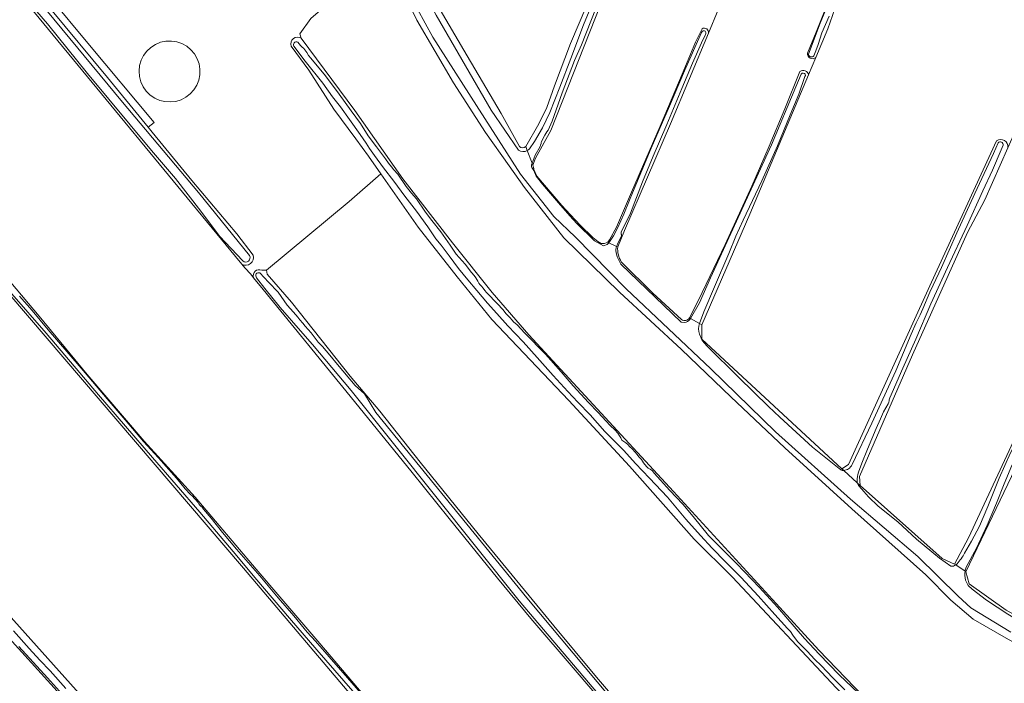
# Model space of a CAD drawing. Header units: metres. Extents: x 149984 to 156489, y 469398 to 478068.
# Tile 574 of 656: x 153351 to 153623, y 474546 to 474729. Entities that reach past the tile are written whole.
import ezdxf

# ---------------------------------------------------------------- set-up
doc = ezdxf.new("R2010")
doc.units = ezdxf.units.M
doc.header["$LTSCALE"] = 0.75
for name, color, linetype, lineweight in [('B-WE-GR-GRAS-GV', 252, 'Continuous', 13), ('B-WE-GR-HOUTWAL-GV', 252, 'Continuous', 13), ('B-WE-OG-BEBOUWING_OPSLAGTANK-GV', 6, 'Continuous', 18), ('B-WE-OG-TERREIN_ERF-GV', 252, 'Continuous', 18), ('B-WE-OG-TERREIN_OEVER-GV', 252, 'Continuous', 18), ('B-WE-OG-WATER-GV', 252, 'Continuous', 18), ('B-WE-OG-WATER_SLOOT-GV', 252, 'Continuous', 18)]:
    doc.layers.add(name, color=color, linetype=linetype, lineweight=lineweight)

msp = doc.modelspace()

# ---------------------------------------------------------------- linework, layer by layer
at = {"layer": 'B-WE-GR-GRAS-GV', "flags": 128}
for points in [[(153596.011, 474949.052), (153593.9, 474945.841), (153593.079, 474944.127), (153592.548, 474943.019), (153591.412, 474940.123), (153591.365, 474940.003), (153581.633, 474915.202), (153558.297, 474854.147), (153519.53, 474754.229), (153515.286, 474743.743), (153513.053, 474738.227), (153512.889, 474737.811), (153497.432, 474698.603), (153493.241, 474690.983), (153492.527, 474689.066)], [(153622.567, 474926.115), (153621.805, 474924.287), (153621.195, 474922.768), (153598.522, 474866.291), (153585.187, 474832.635), (153565.184, 474783.952), (153543.912, 474732.517), (153543.67, 474731.94), (153540.97, 474725.498), (153530.471, 474700.449), (153517.771, 474671.028), (153515.925, 474666.499)], [(153650.459, 474907.738), (153649.234, 474904.687), (153647.493, 474900.351), (153639.451, 474880.324), (153609.421, 474810.209), (153578.465, 474739.698), (153573.967, 474726.733), (153570.628, 474718.805), (153568.606, 474714.004), (153552.403, 474675.536), (153539.174, 474644.977), (153539.174, 474641.008), (153577.803, 474605.29), (153579.655, 474606.48), (153602.542, 474656.751), (153620.549, 474695.793)], [(153568.296, 474719.956), (153570.706, 474725.825), (153575.783, 474738.467), (153578.309, 474744.968), (153581.154, 474751.899), (153584.72, 474759.696), (153588.465, 474767.799), (153591.894, 474775.84), (153596.611, 474786.404), (153601.231, 474796.893), (153604.523, 474804.852), (153608.559, 474814.673), (153612.497, 474823.617), (153617.231, 474834.561), (153620.845, 474842.737), (153625.333, 474853.038), (153628.557, 474860.571), (153634.327, 474874.728), (153641.655, 474892.961), (153645.118, 474901.384)], [(153702.991, 474868.779), (153701.832, 474866.253), (153700.323, 474862.964), (153686.187, 474832.157), (153653.246, 474760.455), (153625.925, 474698.984), (153623.663, 474693.895), (153617.262, 474679.493), (153612.5, 474670.497), (153597.286, 474636.762), (153582.734, 474603.16), (153582.867, 474600.647), (153605.488, 474580.538), (153608.928, 474578.951), (153612.765, 474586.227), (153633.27, 474630.28), (153657.094, 474681.502)], [(153734.185, 474844.69), (153732.561, 474841.087), (153730.789, 474837.154), (153721.789, 474817.181), (153719.687, 474812.515), (153717.521, 474807.709), (153687.094, 474740.637), (153662.41, 474684.811), (153660.397, 474680.258), (153655.741, 474669.729), (153645.422, 474648.166), (153626.769, 474607.552), (153612.084, 474576.86), (153613.01, 474573.553), (153623.197, 474566.277), (153648.861, 474552.122), (153650.052, 474552.387), (153655.096, 474562.842), (153674.694, 474603.615), (153693.319, 474643.227), (153701.6, 474661.039)], [(153612.485, 474418.833), (153600.575, 474431.826), (153590.671, 474442.933), (153578.614, 474457.702), (153569.64, 474468.349), (153562.976, 474476.506), (153550.348, 474492.284), (153538.683, 474506.974), (153523.81, 474525.762), (153513.383, 474538.883), (153504.166, 474549.649), (153491.978, 474563.979), (153482.72, 474575.042), (153469.381, 474591.562), (153459.162, 474604.258), (153442.064, 474625.343), (153418.022, 474654.792), (153415.423, 474658.016), (153414.62, 474659.012), (153412.944, 474660.763), (153412.122, 474661.759), (153410.392, 474663.858), (153354.899, 474731.175), (153330.305, 474759.666)], [(153764.311, 474258.257), (153588.833, 474372.324), (153563.628, 474400.279), (153532.472, 474437.27), (153466.855, 474513.867), (153412.623, 474577.864), (153268.319, 474746.592)], [(153458.644, 474746.232), (153461.053, 474742.022), (153474.351, 474719.272), (153483.737, 474703.375), (153488.826, 474694.255)], [(153678.46, 474524.336), (153671.326, 474529.644), (153661.972, 474535.451), (153639.217, 474550.031), (153623.848, 474558.126), (153614.032, 474563.792), (153607.925, 474569.005), (153601.029, 474576.038), (153580.565, 474594.225), (153562.122, 474611.054), (153547.147, 474625.127), (153533.56, 474638.147), (153516.399, 474654.057), (153501.056, 474669.051), (153490.167, 474682.914), (153486.004, 474688.901), (153479.435, 474698.091), (153470.594, 474711.811), (153460.468, 474729.082), (153453.013, 474744.365), (153440.474, 474736.436)], [(153490.534, 474694.242), (153494.176, 474700.479), (153496.355, 474704.958), (153498.486, 474710.934), (153502.927, 474722.628), (153509.537, 474738.325)], [(153440.474, 474736.436), (153435.275, 474733.022), (153431.226, 474729.57), (153428.17, 474725.323), (153428.57, 474724.105), (153443.402, 474704.173), (153456.578, 474685.292), (153470.333, 474667.596), (153481.277, 474653.928), (153491.355, 474642.22), (153531.36, 474598.974), (153558.679, 474569.155), (153571.465, 474555.176), (153581.308, 474545.009), (153596.769, 474529.39), (153628.979, 474499.247), (153650.793, 474477.61), (153654.891, 474474.208)], [(153540.97, 474725.498), (153543.67, 474731.94)], [(153513.169, 474667.833), (153513.658, 474668.47), (153515.613, 474671.968), (153519.704, 474681.599), (153527.689, 474699.871), (153533.776, 474714.153), (153537.459, 474723.063), (153539.257, 474726.711)], [(153568.606, 474714.004), (153570.628, 474718.805)], [(153535.728, 474646.931), (153538.226, 474651.823), (153545.581, 474667.18), (153552.99, 474683.302), (153557.744, 474694.341), (153562.084, 474704.576), (153566.251, 474714.892)], [(153651.435, 474472.07), (153634.307, 474487.176), (153619.894, 474502.146), (153599.871, 474520.718), (153576.248, 474544.841), (153547.651, 474575.344), (153537.066, 474585.882), (153519.226, 474605.987), (153502.471, 474624.158), (153481.222, 474646.466), (153471.621, 474658.252), (153460.819, 474671.94), (153450.531, 474686.68), (153441.781, 474679.004), (153418.961, 474660.071)], [(153492.823, 474687.832), (153493.581, 474686.052), (153500.488, 474677.911), (153502.87, 474675.382), (153505.559, 474672.472), (153509.077, 474669.099), (153510.46, 474668.026), (153511.396, 474667.488)], [(153516.927, 474662.381), (153525.663, 474653.728), (153533.594, 474646.44)], [(153418.961, 474660.071), (153419.13, 474659.019), (153425.904, 474651.265), (153442.11, 474630.851), (153450.217, 474621.201), (153461.382, 474607.108), (153477.427, 474587.301), (153498.343, 474561.879), (153510.083, 474547.732), (153527.406, 474527.634), (153535.166, 474517.9), (153544.543, 474506.408), (153552.133, 474497.103), (153557.148, 474490.497), (153563.926, 474482.237), (153575.141, 474467.99), (153588.405, 474452.125), (153592.861, 474447.056), (153602.746, 474435.72), (153612.32, 474425.274), (153616.053, 474421.391)], [(153348.421, 474656.643), (153356.219, 474647.389), (153369.48, 474631.309), (153385.228, 474612.893), (153399.24, 474597.388), (153416.087, 474577.551), (153422.695, 474569.906), (153433.108, 474557.647), (153447.743, 474540.512)], [(153323.258, 474592.3), (153419.726, 474484.604), (153498.208, 474399.17), (153506.786, 474389.874), (153510.587, 474385.756), (153524.673, 474370.491), (153552.4, 474340.473), (153560.121, 474332.363), (153731.136, 474219.93), (153731.058, 474219.239), (153730.905, 474218.885), (153730.883, 474218.525), (153730.756, 474218.166), (153741.91, 474211.285), (153743.555, 474210.673), (153744.272, 474212.177), (153745.311, 474213.269), (153746.666, 474214.743), (153764.962, 474255.697)], [(153504.894, 474387.34), (153457.419, 474438.182), (153447.226, 474450.067), (153389.593, 474512.533), (153328.268, 474580.112)]]:
    msp.add_lwpolyline(points, dxfattribs=at)
at = {"layer": 'B-WE-GR-GRAS-GV'}
for points in [[(153539.257, 474726.711, -0.6600528), (153540.97, 474725.498)], [(153570.628, 474718.805, -0.6741232), (153568.296, 474719.956)], [(153566.251, 474714.892, -0.5812391), (153568.606, 474714.004)], [(153620.549, 474695.793, -0.6579224), (153623.663, 474693.895)], [(153488.826, 474694.255, 0.4127867), (153490.534, 474694.242)], [(153492.527, 474689.066, -0.0278917), (153492.823, 474687.832)], [(153511.396, 474667.488, 0.2115091), (153513.169, 474667.833)], [(153515.925, 474666.499, 0.1501636), (153516.927, 474662.381)], [(153533.594, 474646.44, 0.432279), (153535.728, 474646.931)]]:
    msp.add_lwpolyline(points, format="xyb", dxfattribs=at)
at = {"layer": 'B-WE-GR-HOUTWAL-GV', "flags": 128}
msp.add_lwpolyline([(153317.065, 474783.428), (153321.584, 474777.907), (153344.461, 474749.53), (153359.363, 474732.24), (153375.04, 474713.283), (153386.321, 474699.516), (153387.924, 474700.829), (153369.685, 474722.783), (153338.389, 474760.367), (153318.607, 474784.704)], close=True, dxfattribs=at)
at = {"layer": 'B-WE-OG-BEBOUWING_OPSLAGTANK-GV', "flags": 128}
msp.add_lwpolyline([(153399.846, 474718.462), (153399.091, 474719.77), (153398.116, 474720.923), (153396.95, 474721.882), (153395.631, 474722.618), (153394.203, 474723.107), (153392.71, 474723.333), (153391.2, 474723.289), (153389.723, 474722.976), (153388.325, 474722.404), (153387.053, 474721.592), (153385.945, 474720.565), (153385.039, 474719.357), (153384.362, 474718.007), (153383.938, 474716.558), (153383.78, 474715.056), (153383.892, 474713.551), (153384.271, 474712.089), (153384.905, 474710.718), (153385.773, 474709.483), (153386.848, 474708.423), (153388.096, 474707.572), (153389.475, 474706.957), (153390.941, 474706.598), (153392.449, 474706.507), (153393.948, 474706.686), (153395.391, 474707.131), (153396.732, 474707.825), (153397.927, 474708.748), (153398.938, 474709.87), (153399.732, 474711.154), (153400.285, 474712.559), (153400.577, 474714.041), (153400.601, 474715.551), (153400.354, 474717.04)], close=True, dxfattribs=at)
at = {"layer": 'B-WE-OG-TERREIN_ERF-GV', "flags": 128}
for points in [[(153338.389, 474760.367), (153369.685, 474722.783), (153387.924, 474700.829), (153386.321, 474699.516), (153387.443, 474698.147), (153398.392, 474684.804), (153410.758, 474670.133), (153415.305, 474664.264)], [(153428.57, 474724.105), (153428.17, 474725.323), (153431.226, 474729.57), (153435.275, 474733.022), (153440.474, 474736.436), (153453.013, 474744.365), (153453.808, 474744.852), (153456.827, 474746.7)], [(153417.635, 474660.067), (153418.961, 474660.071), (153441.781, 474679.004), (153450.531, 474686.68), (153447.161, 474691.508), (153443.597, 474696.36), (153437.572, 474704.563), (153430.665, 474715.314), (153425.759, 474721.923)], [(153412.122, 474661.759), (153412.944, 474660.763), (153414.62, 474659.012), (153415.423, 474658.016)]]:
    msp.add_lwpolyline(points, dxfattribs=at)
msp.add_lwpolyline([(153392.71, 474723.333), (153394.203, 474723.107), (153395.631, 474722.618), (153396.95, 474721.882), (153398.116, 474720.923), (153399.091, 474719.77), (153399.846, 474718.462), (153400.354, 474717.04), (153400.601, 474715.551), (153400.577, 474714.041), (153400.285, 474712.559), (153399.732, 474711.154), (153398.938, 474709.87), (153397.927, 474708.748), (153396.732, 474707.825), (153395.391, 474707.131), (153393.948, 474706.686), (153392.449, 474706.507), (153390.941, 474706.598), (153389.475, 474706.957), (153388.096, 474707.572), (153386.848, 474708.423), (153385.773, 474709.483), (153384.905, 474710.718), (153384.271, 474712.089), (153383.892, 474713.551), (153383.78, 474715.056), (153383.938, 474716.558), (153384.362, 474718.007), (153385.039, 474719.357), (153385.945, 474720.565), (153387.053, 474721.592), (153388.325, 474722.404), (153389.723, 474722.976), (153391.2, 474723.289)], close=True, dxfattribs=at)
at = {"layer": 'B-WE-OG-TERREIN_ERF-GV'}
for points in [[(153425.759, 474721.923, -0.7163134), (153428.57, 474724.105)], [(153415.305, 474664.264, -0.6853721), (153412.122, 474661.759)], [(153415.423, 474658.016, -0.6663437), (153417.635, 474660.067)]]:
    msp.add_lwpolyline(points, format="xyb", dxfattribs=at)
at = {"layer": 'B-WE-OG-TERREIN_OEVER-GV', "flags": 128}
for points in [[(153645.118, 474901.384), (153641.655, 474892.961), (153634.327, 474874.728), (153628.557, 474860.571), (153625.333, 474853.038), (153620.845, 474842.737), (153617.231, 474834.561), (153612.497, 474823.617), (153608.559, 474814.673), (153604.523, 474804.852), (153601.231, 474796.893), (153596.611, 474786.404), (153591.894, 474775.84), (153588.465, 474767.799), (153584.72, 474759.696), (153581.154, 474751.899), (153578.309, 474744.968), (153575.783, 474738.467), (153570.706, 474725.825), (153568.296, 474719.956)], [(153568.584, 474719.715), (153571.852, 474728.284), (153581.06, 474750.615), (153597.569, 474787.868), (153601.998, 474798.135), (153605.149, 474805.965), (153612.412, 474822.895), (153621.262, 474843.158), (153627.472, 474857.66), (153633.225, 474870.99), (153642.341, 474894), (153645.247, 474900.962)], [(153570.628, 474718.805), (153573.967, 474726.733), (153578.465, 474739.698), (153609.421, 474810.209), (153639.451, 474880.324), (153647.493, 474900.351)], [(153415.305, 474664.264), (153410.758, 474670.133), (153398.392, 474684.804), (153387.443, 474698.147), (153386.321, 474699.516), (153375.04, 474713.283), (153359.363, 474732.24), (153344.461, 474749.53), (153321.584, 474777.907), (153317.065, 474783.428), (153309.227, 474793.003), (153299.27, 474805.02), (153298.55, 474805.73), (153298.31, 474806.04), (153298.1, 474806.4), (153298.08, 474806.64), (153297.724, 474806.139)], [(153298.34, 474805.337), (153300.948, 474802.762), (153311.99, 474787.9), (153320.74, 474776.94), (153331.38, 474763.83), (153345.6, 474746.6), (153356.25, 474734.16), (153379.21, 474706.44), (153400.16, 474681.51), (153414.298, 474664.114)], [(153294.876, 474802.126), (153295.672, 474802.043), (153297.379, 474801.866), (153300.873, 474797.699), (153330.305, 474759.666), (153354.899, 474731.175), (153410.392, 474663.858), (153412.122, 474661.759)], [(153412.407, 474662.662), (153406.032, 474669.482), (153400.821, 474676.352), (153393.883, 474685.389), (153387.238, 474693.145), (153369.517, 474714.356), (153358.536, 474728.113), (153347.262, 474741.104), (153335.936, 474754.382), (153313.3, 474782.874), (153301.769, 474797.43), (153298.106, 474801.975)], [(153268.319, 474746.592), (153412.623, 474577.864), (153466.855, 474513.867), (153532.472, 474437.27), (153563.628, 474400.279), (153588.833, 474372.324), (153764.311, 474258.257)], [(153456.827, 474746.7), (153457.431, 474745.766), (153465.776, 474730.512), (153480.986, 474704.264), (153488.542, 474693.247)], [(153488.826, 474694.255), (153483.737, 474703.375), (153474.351, 474719.272), (153461.053, 474742.022), (153458.644, 474746.232)], [(153453.013, 474744.365), (153460.468, 474729.082), (153470.594, 474711.811), (153479.435, 474698.091), (153486.004, 474688.901), (153490.167, 474682.914), (153501.056, 474669.051), (153516.399, 474654.057), (153533.56, 474638.147), (153547.147, 474625.127), (153562.122, 474611.054), (153580.565, 474594.225), (153601.029, 474576.038), (153607.925, 474569.005), (153614.032, 474563.792), (153623.848, 474558.126)], [(153624.478, 474560.162), (153613.468, 474566.921), (153609.979, 474570.083), (153598.78, 474581.057), (153580.183, 474596.886), (153559.505, 474615.434), (153541.626, 474632.876), (153518.296, 474654.898), (153504.32, 474669.168), (153498.308, 474674.857), (153489.113, 474686.622), (153476.909, 474705.562), (153464.864, 474724.404), (153454.351, 474743.848)], [(153509.537, 474738.325), (153502.927, 474722.628), (153498.486, 474710.934), (153496.355, 474704.958), (153494.176, 474700.479), (153490.534, 474694.242), (153490.976, 474693.095)], [(153491.596, 474693.592), (153493.005, 474695.573), (153495.152, 474699.387), (153497.221, 474703.643), (153499.924, 474710.616), (153502.949, 474718.525), (153506.448, 474727.777), (153510.859, 474738.272)], [(153512.044, 474737.714), (153509.936, 474732.324), (153505.898, 474722.295), (153504.036, 474717.967), (153500.644, 474709.062), (153497.826, 474701.196), (153496.762, 474698.722), (153496.344, 474698.234), (153495.777, 474697.327), (153494.936, 474695.648), (153494.786, 474695.234), (153494.763, 474695.005), (153494.651, 474694.619), (153494.523, 474694.26), (153493.149, 474691.793), (153492.599, 474690.401), (153492.314, 474689.62), (153492.527, 474689.066), (153493.241, 474690.983), (153497.432, 474698.603), (153512.889, 474737.811)], [(153574.311, 474730.184), (153572.293, 474725.552), (153571.238, 474722.363), (153570.624, 474720.655), (153570.112, 474719.23)], [(153539.257, 474726.711), (153537.459, 474723.063), (153533.776, 474714.153), (153527.689, 474699.871), (153519.704, 474681.599), (153515.613, 474671.968), (153513.658, 474668.47), (153513.169, 474667.833), (153513.515, 474667.665), (153514.263, 474668.752), (153514.765, 474669.519), (153515.932, 474671.844), (153517.593, 474675.528), (153519.207, 474679.377), (153520.014, 474681.45), (153525.218, 474693.746), (153530.198, 474705.322), (153534.354, 474715.079), (153539.025, 474725.682)], [(153515.609, 474666.652), (153515.925, 474666.499), (153517.771, 474671.028), (153530.471, 474700.449), (153540.97, 474725.498)], [(153540.154, 474725.153), (153539.084, 474722.803), (153536.556, 474717.24), (153533.667, 474710.23), (153529.467, 474700.267), (153525.688, 474691.543), (153522.81, 474684.431), (153519.449, 474675.849), (153516.935, 474670.534), (153516.897, 474670.274), (153516.92, 474670.061), (153516.949, 474669.904), (153516.978, 474669.728), (153516.94, 474669.504), (153515.914, 474667.36)], [(153425.759, 474721.923), (153430.665, 474715.314), (153437.572, 474704.563), (153443.597, 474696.36), (153447.161, 474691.508), (153450.531, 474686.68), (153460.819, 474671.94), (153471.621, 474658.252), (153481.222, 474646.466), (153502.471, 474624.158), (153519.226, 474605.987), (153537.066, 474585.882), (153547.651, 474575.344), (153576.248, 474544.841), (153599.871, 474520.718), (153619.894, 474502.146), (153634.307, 474487.176), (153651.435, 474472.07)], [(153578.612, 474544.264), (153575.362, 474547.549), (153572.09, 474550.97), (153570.375, 474552.649), (153568.264, 474554.927), (153566.313, 474556.835), (153565.682, 474557.539), (153565.069, 474558.357), (153564.331, 474559.33), (153563.615, 474560.33), (153562.844, 474561.212), (153559.357, 474565.035), (153554.743, 474570.215), (153550.009, 474575.228), (153545.658, 474579.538), (153542.007, 474583.312), (153538.79, 474586.838), (153534.75, 474591.4), (153529.646, 474597.452), (153524.692, 474602.652), (153520.879, 474606.686), (153517.599, 474610.267), (153512.4, 474615.564), (153508.368, 474620.123), (153504.893, 474623.682), (153502.135, 474626.624), (153498.162, 474631.058), (153493.669, 474636.005), (153489.808, 474640.303), (153485.598, 474644.744), (153482.563, 474648.1), (153479.987, 474650.94), (153477.084, 474654.459), (153474.6, 474657.421), (153471.977, 474660.588), (153469.396, 474664.086), (153467.148, 474666.969), (153465.756, 474668.764), (153463.488, 474672.038), (153460.35, 474676.386), (153457.178, 474680.474), (153454.084, 474684.672), (153451.296, 474688.34), (153448.742, 474691.697), (153447.397, 474693.669), (153446.452, 474695.098), (153444.814, 474697.536), (153441.916, 474701.664), (153439.381, 474705.126), (153437.177, 474707.89), (153434.535, 474711.703), (153429.687, 474717.82), (153426.488, 474721.882)], [(153427.577, 474722.988), (153427.951, 474722.59), (153428.344, 474722.11), (153428.714, 474721.772), (153429.26, 474721.245), (153430.134, 474720.131), (153430.597, 474719.382), (153431.245, 474718.645), (153435.256, 474713.715), (153438.991, 474708.638), (153442.312, 474704.093), (153444.915, 474700.592), (153447.081, 474697.211), (153449.352, 474694.102), (153451.853, 474690.859), (153452.687, 474689.634), (153453.454, 474688.577), (153454.089, 474687.757), (153455.238, 474686.592), (153457.556, 474683.19), (153459.021, 474681.306), (153460.377, 474679.819), (153462.853, 474676.096), (153464.607, 474673.77), (153467.088, 474670.632), (153469.697, 474667.012), (153471.359, 474664.471), (153473.786, 474661.716), (153475.597, 474659.481), (153476.302, 474658.612), (153476.778, 474657.982), (153477.281, 474657.086), (153477.604, 474656.485), (153477.873, 474656.093), (153478.344, 474655.665), (153478.745, 474655.132), (153479.242, 474654.439), (153479.685, 474653.962), (153480.266, 474653.366), (153480.91, 474652.742), (153481.657, 474651.935), (153482.515, 474651.058), (153483.193, 474650.294), (153483.76, 474649.691), (153484.334, 474649.095), (153484.797, 474648.458), (153485.114, 474647.989), (153485.488, 474647.638), (153486.146, 474646.978), (153486.803, 474646.284), (153487.183, 474645.808), (153488.16, 474644.965), (153490.284, 474642.721), (153495.958, 474636.857), (153500.281, 474632.054), (153503.655, 474628.122), (153507.874, 474623.537), (153510.566, 474620.801), (153513.845, 474617.204), (153515.182, 474616.052), (153515.998, 474615.12), (153516.418, 474614.371), (153516.776, 474613.763), (153517.093, 474613.203), (153517.654, 474612.767), (153518.161, 474612.416), (153518.701, 474611.987), (153519.303, 474611.335), (153519.898, 474610.745), (153520.736, 474609.876), (153521.198, 474609.259), (153521.848, 474608.495), (153522.499, 474607.85), (153523.099, 474606.947), (153523.402, 474606.436), (153523.935, 474605.847), (153524.378, 474605.461), (153524.919, 474605.144), (153525.557, 474604.7), (153525.978, 474604.064), (153530.343, 474599.31), (153533.92, 474595.516), (153536.753, 474592.054), (153541.003, 474586.855), (153548.693, 474579.117), (153555.086, 474572.482), (153560.067, 474567.09), (153567.506, 474558.455), (153571.56, 474554.093), (153577.117, 474548.404), (153582.448, 474543.288)], [(153654.891, 474474.208), (153650.793, 474477.61), (153628.979, 474499.247), (153596.769, 474529.39), (153581.308, 474545.009), (153571.465, 474555.176), (153558.679, 474569.155), (153531.36, 474598.974), (153491.355, 474642.22), (153481.277, 474653.928), (153470.333, 474667.596), (153456.578, 474685.292), (153443.402, 474704.173), (153428.57, 474724.105)], [(153566.251, 474714.892), (153562.084, 474704.576), (153557.744, 474694.341), (153552.99, 474683.302), (153545.581, 474667.18), (153538.226, 474651.823), (153535.728, 474646.931), (153536.028, 474646.761)], [(153536.028, 474646.761), (153538.479, 474651.035), (153541.584, 474658.01), (153558.391, 474694.711), (153565.091, 474710.714), (153566.62, 474714.221)], [(153567.646, 474713.543), (153565.906, 474708.668), (153563.506, 474702.959), (153560.04, 474694.437), (153555.716, 474684.732), (153550.614, 474673.93), (153548.556, 474669.473), (153546.637, 474664.714), (153542.632, 474655.525), (153539.754, 474648.597), (153538.531, 474645.342), (153539.174, 474644.977), (153552.403, 474675.536), (153568.606, 474714.004)], [(153620.549, 474695.793), (153602.542, 474656.751), (153579.655, 474606.48), (153577.803, 474605.29), (153578.333, 474604.804)], [(153580.654, 474606.409), (153586.058, 474617.845), (153592.692, 474632.262), (153596.993, 474642.405), (153598.323, 474645.523), (153599.479, 474647.762), (153600.137, 474649.372), (153602.118, 474654.034), (153602.996, 474655.976), (153605.312, 474660.789), (153609.543, 474670.365), (153614.503, 474681.231), (153619.733, 474692.313), (153620.981, 474695.22)], [(153622.315, 474694.601), (153621.79, 474693.346), (153619.389, 474687.706), (153616.777, 474682.008), (153612.443, 474672.389), (153607.021, 474660.864), (153602.343, 474650.818), (153598.248, 474641.001), (153594.646, 474633.034), (153591.026, 474624.88), (153590.843, 474624.328), (153590.854, 474624.042), (153590.778, 474623.629), (153590.575, 474623.197), (153589.32, 474620.966), (153588.508, 474619.065), (153587.317, 474616.407), (153584.946, 474610.724), (153583.342, 474606.824), (153582.426, 474604.332)], [(153490.976, 474693.095), (153490.534, 474694.242)], [(153582.091, 474601.358), (153582.867, 474600.647), (153582.734, 474603.16), (153597.286, 474636.762), (153612.5, 474670.497), (153617.262, 474679.493), (153623.663, 474693.895)], [(153492.527, 474689.066), (153492.314, 474689.62), (153492.177, 474689.248), (153492.131, 474688.937), (153492.119, 474688.692), (153492.215, 474688.435), (153492.371, 474688.118), (153492.755, 474687.553), (153493.417, 474686.072), (153495.134, 474683.838), (153499.558, 474678.632), (153502.691, 474675.05), (153504.671, 474672.981), (153509.529, 474668.218), (153512.005, 474666.79), (153513.011, 474667.145)], [(153511.396, 474667.488), (153510.46, 474668.026), (153509.077, 474669.099), (153505.559, 474672.472), (153502.87, 474675.382), (153500.488, 474677.911), (153493.581, 474686.052), (153492.823, 474687.832)], [(153657.094, 474681.502), (153633.27, 474630.28), (153612.765, 474586.227), (153608.928, 474578.951), (153609.262, 474578.73)], [(153611.73, 474581.991), (153613.647, 474585.264), (153615.803, 474589.4), (153618.111, 474594.834), (153621.259, 474602.703), (153624.412, 474609.624), (153627.497, 474615.539), (153632.64, 474626.676), (153639.467, 474640.783), (153646.044, 474653.985), (153653.461, 474669.912), (153657.776, 474679.696), (153658.299, 474680.808)], [(153611.83, 474577.028), (153612.084, 474576.86), (153626.769, 474607.552), (153645.422, 474648.166), (153655.741, 474669.729), (153660.397, 474680.258)], [(153659.489, 474680.279), (153658.396, 474677.208), (153656.504, 474673.458), (153653.733, 474666.969), (153648.793, 474655.908), (153643.234, 474644.724), (153641.147, 474639.945), (153639.277, 474636.698), (153637.501, 474633.062), (153634.771, 474627.155), (153630.447, 474618.507), (153628.412, 474614.2), (153624.801, 474606.31), (153624.785, 474606.202), (153622.624, 474601.102), (153620.527, 474595.734), (153617.906, 474589.685), (153614.968, 474583.323), (153612.178, 474578.135)], [(153513.011, 474667.145), (153513.413, 474667.516), (153513.515, 474667.665), (153513.169, 474667.833)], [(153515.474, 474665), (153515.76, 474663.725), (153516.819, 474661.714), (153533.484, 474645.775), (153534.486, 474645.638)], [(153515.925, 474666.499), (153515.609, 474666.652)], [(153533.594, 474646.44), (153525.663, 474653.728), (153516.927, 474662.381)], [(153417.134, 474659.316), (153419.519, 474656.761), (153422.189, 474654.024), (153424.71, 474650.469), (153426.423, 474648.496), (153427.611, 474647.117), (153428.211, 474646.333), (153428.993, 474645.495), (153429.677, 474644.604), (153431.27, 474642.775), (153433.214, 474640.24), (153434.456, 474639.035), (153436.485, 474636.658), (153438.533, 474634.039), (153443.488, 474628.295), (153446.022, 474625.952), (153449.178, 474620.788), (153484.37, 474577.564), (153490.825, 474569.627), (153519.753, 474535.152)], [(153616.053, 474421.391), (153612.32, 474425.274), (153602.746, 474435.72), (153592.861, 474447.056), (153588.405, 474452.125), (153575.141, 474467.99), (153563.926, 474482.237), (153557.148, 474490.497), (153552.133, 474497.103), (153544.543, 474506.408), (153535.166, 474517.9), (153527.406, 474527.634), (153510.083, 474547.732), (153498.343, 474561.879), (153477.427, 474587.301), (153461.382, 474607.108), (153450.217, 474621.201), (153442.11, 474630.851), (153425.904, 474651.265), (153419.13, 474659.019), (153418.961, 474660.071), (153417.635, 474660.067)], [(153447.743, 474540.512), (153433.108, 474557.647), (153422.695, 474569.906), (153416.087, 474577.551), (153399.24, 474597.388), (153385.228, 474612.893), (153369.48, 474631.309), (153356.219, 474647.389), (153348.421, 474656.643)], [(153415.423, 474658.016), (153418.022, 474654.792), (153442.064, 474625.343), (153459.162, 474604.258), (153469.381, 474591.562), (153482.72, 474575.042), (153491.978, 474563.979), (153504.166, 474549.649), (153513.383, 474538.883), (153523.81, 474525.762), (153538.683, 474506.974), (153550.348, 474492.284), (153562.976, 474476.506), (153569.64, 474468.349), (153578.614, 474457.702), (153590.671, 474442.933), (153600.575, 474431.826), (153612.485, 474418.833)], [(153624.885, 474410.231), (153619.384, 474413.74), (153613.337, 474418.846), (153597.344, 474436.452), (153585.114, 474450.563), (153566.741, 474473.7), (153514.558, 474538.321), (153488.736, 474568.832), (153442.389, 474626.886), (153431.624, 474639.597), (153428.32, 474643.303), (153422.759, 474649.786), (153418.507, 474655.071), (153416.24, 474657.995)], [(153562.673, 474403.713), (153553.512, 474414.467), (153544.042, 474424.999), (153538.653, 474431.578), (153532.315, 474439.045), (153521.381, 474451.688), (153512.345, 474462.496), (153503.418, 474472.949), (153495.273, 474482.424), (153486.47, 474492.542), (153477.898, 474502.841), (153468.528, 474513.658), (153458.847, 474524.985), (153450.794, 474534.794), (153442.84, 474543.919), (153432.853, 474555.249), (153425.358, 474564.025), (153416.29, 474574.63), (153409.748, 474582.396), (153400.582, 474593.298), (153387.467, 474608.378), (153372.571, 474625.71), (153358.127, 474642.7), (153348.668, 474653.547)], [(153350.734, 474652.884), (153354.299, 474648.979), (153358.66, 474643.603), (153363.813, 474637.596), (153368.934, 474631.731), (153374.972, 474624.537), (153379.986, 474618.767), (153385.023, 474612.777), (153389.163, 474608.256), (153394.113, 474602.64), (153396.557, 474599.717), (153398, 474598.176), (153398.444, 474597.817), (153398.728, 474597.52), (153398.95, 474597.234), (153399.356, 474596.785), (153399.597, 474596.515), (153399.822, 474596.267), (153400.064, 474595.97), (153400.306, 474595.615), (153400.568, 474595.24), (153400.856, 474594.971), (153401.217, 474594.672), (153401.575, 474594.133), (153403.659, 474591.646), (153406.787, 474587.718), (153410.69, 474583.095), (153417.17, 474575.758), (153422.204, 474569.66), (153426.489, 474564.686), (153430.24, 474560.138), (153432.521, 474557.658), (153436.272, 474553.357), (153441.287, 474547.579), (153446.655, 474541.37)], [(153535.852, 474646.453), (153536.028, 474646.761), (153535.728, 474646.931)], [(153539.174, 474644.977), (153538.531, 474645.342), (153538.527, 474645.333)], [(153578.333, 474604.804), (153577.803, 474605.29), (153539.174, 474641.008), (153539.174, 474644.977)], [(153538.507, 474642.416), (153538.943, 474641.305), (153539.271, 474640.71), (153540.675, 474639.105), (153549.355, 474630.481), (153557.564, 474622.431), (153560.671, 474619.518), (153569.703, 474611.236), (153577.522, 474604.953), (153577.937, 474604.769)], [(153609.262, 474578.73), (153608.928, 474578.951), (153605.488, 474580.538), (153582.867, 474600.647), (153582.091, 474601.358)], [(153582.426, 474600.693), (153583.257, 474599.72), (153585.215, 474597.516), (153587.885, 474594.957), (153593.265, 474590.592), (153598.41, 474585.799), (153604.811, 474580.605), (153607.915, 474578.365)], [(153506.786, 474389.874), (153498.208, 474399.17), (153419.726, 474484.604), (153323.258, 474592.3)], [(153328.268, 474580.112), (153389.593, 474512.533), (153447.226, 474450.067), (153457.419, 474438.182), (153504.894, 474387.34)], [(153650.609, 474552.347), (153650.052, 474552.387), (153648.861, 474552.122), (153623.197, 474566.277), (153613.01, 474573.553), (153612.084, 474576.86), (153611.83, 474577.028)], [(153612.004, 474574.552), (153612.727, 474573.08), (153613.811, 474572.057), (153617.758, 474568.989), (153623.64, 474565.1), (153628.07, 474562.477), (153633.425, 474559.537), (153646.467, 474552.62), (153648.674, 474551.635)], [(153349.107, 474560.583), (153353.402, 474555.673), (153356.402, 474552.433), (153359.2, 474549.451), (153363.567, 474544.635)], [(153362.621, 474542.987), (153358.533, 474547.606), (153350.619, 474556.218)]]:
    msp.add_lwpolyline(points, dxfattribs=at)
at = {"layer": 'B-WE-OG-TERREIN_OEVER-GV'}
for points in [[(153539.025, 474725.682, -1.246829), (153540.154, 474725.153)], [(153540.97, 474725.498, 0.6600528), (153539.257, 474726.711)], [(153428.57, 474724.105, 0.7163134), (153425.759, 474721.923)], [(153426.488, 474721.882, -0.7330186), (153427.577, 474722.988)], [(153568.296, 474719.956, 0.6741232), (153570.628, 474718.805)], [(153570.112, 474719.23, -0.6531577), (153568.584, 474719.715)], [(153568.606, 474714.004, 0.5812391), (153566.251, 474714.892)], [(153566.62, 474714.221, -1.0171335), (153567.646, 474713.543)], [(153623.663, 474693.895, 0.6579224), (153620.549, 474695.793)], [(153620.981, 474695.22, -0.7698029), (153622.315, 474694.601)], [(153488.542, 474693.247, 0.289288), (153490.976, 474693.095)], [(153490.534, 474694.242, -0.4127867), (153488.826, 474694.255)], [(153490.976, 474693.095, 0.0866762), (153491.596, 474693.592)], [(153492.823, 474687.832, 0.0278917), (153492.527, 474689.066)], [(153513.169, 474667.833, -0.2115091), (153511.396, 474667.488)], [(153515.609, 474666.652, 0.1121274), (153515.474, 474665)], [(153515.914, 474667.36, 0.0522911), (153515.609, 474666.652)], [(153516.927, 474662.381, -0.1501636), (153515.925, 474666.499)], [(153412.122, 474661.759, 0.6853721), (153415.305, 474664.264)], [(153414.298, 474664.114, -0.8440294), (153412.407, 474662.662)], [(153417.635, 474660.067, 0.6663437), (153415.423, 474658.016)], [(153416.24, 474657.995, -0.8460991), (153417.134, 474659.316)], [(153535.728, 474646.931, -0.432279), (153533.594, 474646.44)], [(153534.486, 474645.638, 0.189871), (153535.852, 474646.453)], [(153538.527, 474645.333, 0.170732), (153538.507, 474642.416)], [(153578.333, 474604.804, 0.0815199), (153579.696, 474605.22)], [(153579.696, 474605.22, 0.0990145), (153580.654, 474606.409)], [(153577.937, 474604.769, 0.0216684), (153578.333, 474604.804)], [(153582.426, 474604.332, 0.0855629), (153582.032, 474601.879)], [(153582.032, 474601.879, 0.0720555), (153582.091, 474601.358)], [(153582.091, 474601.358, 0.1038901), (153582.426, 474600.693)], [(153609.629, 474579.059, 0.0668737), (153611.73, 474581.991)], [(153607.915, 474578.365, 0.1749704), (153609.262, 474578.73)], [(153609.262, 474578.73, 0.0611158), (153609.629, 474579.059)], [(153612.178, 474578.135, 0.0596857), (153611.83, 474577.028)], [(153611.83, 474577.028, 0.1285933), (153612.004, 474574.552)]]:
    msp.add_lwpolyline(points, format="xyb", dxfattribs=at)
at = {"layer": 'B-WE-OG-WATER-GV', "flags": 128}
for points in [[(153645.247, 474900.962), (153642.341, 474894), (153633.225, 474870.99), (153627.472, 474857.66), (153621.262, 474843.158), (153612.412, 474822.895), (153605.149, 474805.965), (153601.998, 474798.135), (153597.569, 474787.868), (153581.06, 474750.615), (153571.852, 474728.284), (153568.584, 474719.715)], [(153414.298, 474664.114), (153400.16, 474681.51), (153379.21, 474706.44), (153356.25, 474734.16), (153345.6, 474746.6), (153331.38, 474763.83), (153320.74, 474776.94), (153311.99, 474787.9), (153300.948, 474802.762), (153298.34, 474805.337)], [(153298.106, 474801.975), (153301.769, 474797.43), (153313.3, 474782.874), (153335.936, 474754.382), (153347.262, 474741.104), (153358.536, 474728.113), (153369.517, 474714.356), (153387.238, 474693.145), (153393.883, 474685.389), (153400.821, 474676.352), (153406.032, 474669.482), (153412.407, 474662.662)], [(153510.859, 474738.272), (153506.448, 474727.777), (153502.949, 474718.525), (153499.924, 474710.616), (153497.221, 474703.643), (153495.152, 474699.387), (153493.005, 474695.573), (153491.596, 474693.592)], [(153504.036, 474717.967), (153505.898, 474722.295), (153509.936, 474732.324), (153512.044, 474737.714)], [(153570.112, 474719.23), (153570.624, 474720.655), (153571.238, 474722.363), (153572.293, 474725.552), (153574.311, 474730.184)], [(153539.025, 474725.682), (153534.354, 474715.079), (153530.198, 474705.322), (153525.218, 474693.746), (153520.014, 474681.45), (153519.207, 474679.377), (153517.593, 474675.528), (153515.932, 474671.844), (153514.765, 474669.519), (153514.263, 474668.752), (153513.515, 474667.665)], [(153515.914, 474667.36), (153516.94, 474669.504), (153516.978, 474669.728), (153516.949, 474669.904), (153516.92, 474670.061), (153516.897, 474670.274), (153516.935, 474670.534), (153519.449, 474675.849), (153522.81, 474684.431), (153525.688, 474691.543), (153529.467, 474700.267), (153533.667, 474710.23), (153536.556, 474717.24), (153539.084, 474722.803), (153540.154, 474725.153)], [(153490.976, 474693.095), (153492.314, 474689.62), (153492.599, 474690.401), (153493.149, 474691.793), (153494.523, 474694.26), (153494.651, 474694.619), (153494.763, 474695.005), (153494.786, 474695.234), (153494.936, 474695.648), (153495.777, 474697.327), (153496.344, 474698.234), (153496.762, 474698.722), (153497.826, 474701.196), (153500.644, 474709.062), (153504.036, 474717.967)], [(153566.62, 474714.221), (153565.091, 474710.714), (153558.391, 474694.711), (153541.584, 474658.01), (153538.479, 474651.035)], [(153538.479, 474651.035), (153536.028, 474646.761), (153538.531, 474645.342), (153539.754, 474648.597), (153542.632, 474655.525), (153546.637, 474664.714), (153548.556, 474669.473), (153550.614, 474673.93), (153555.716, 474684.732), (153560.04, 474694.437), (153563.506, 474702.959), (153565.906, 474708.668), (153567.646, 474713.543)], [(153620.981, 474695.22), (153619.733, 474692.313), (153614.503, 474681.231), (153609.543, 474670.365), (153605.312, 474660.789), (153602.996, 474655.976), (153602.118, 474654.034), (153600.137, 474649.372), (153599.479, 474647.762), (153598.323, 474645.523), (153596.993, 474642.405), (153592.692, 474632.262), (153586.058, 474617.845), (153580.654, 474606.409)], [(153582.426, 474604.332), (153583.342, 474606.824), (153584.946, 474610.724), (153587.317, 474616.407), (153588.508, 474619.065), (153589.32, 474620.966), (153590.575, 474623.197), (153590.778, 474623.629), (153590.854, 474624.042), (153590.843, 474624.328), (153591.026, 474624.88), (153594.646, 474633.034), (153598.248, 474641.001), (153602.343, 474650.818), (153607.021, 474660.864), (153612.443, 474672.389), (153616.777, 474682.008), (153619.389, 474687.706), (153621.79, 474693.346), (153622.315, 474694.601)], [(153658.299, 474680.808), (153657.776, 474679.696), (153653.461, 474669.912), (153646.044, 474653.985), (153639.467, 474640.783), (153632.64, 474626.676), (153627.497, 474615.539), (153624.412, 474609.624), (153621.259, 474602.703), (153618.111, 474594.834), (153615.803, 474589.4), (153613.647, 474585.264), (153611.73, 474581.991)], [(153612.178, 474578.135), (153614.968, 474583.323), (153617.906, 474589.685), (153620.527, 474595.734), (153622.624, 474601.102), (153624.785, 474606.202), (153624.801, 474606.31), (153628.412, 474614.2), (153630.447, 474618.507), (153634.771, 474627.155), (153637.501, 474633.062), (153639.277, 474636.698), (153641.147, 474639.945), (153643.234, 474644.724), (153648.793, 474655.908), (153653.733, 474666.969), (153656.504, 474673.458), (153658.396, 474677.208), (153659.489, 474680.279)], [(153513.515, 474667.665), (153515.609, 474666.652)], [(153348.668, 474653.547), (153358.127, 474642.7), (153372.571, 474625.71), (153387.467, 474608.378), (153400.582, 474593.298), (153409.748, 474582.396), (153416.29, 474574.63), (153425.358, 474564.025), (153432.853, 474555.249), (153442.84, 474543.919), (153450.794, 474534.794), (153458.847, 474524.985), (153468.528, 474513.658), (153477.898, 474502.841), (153486.47, 474492.542), (153495.273, 474482.424), (153503.418, 474472.949), (153512.345, 474462.496), (153521.381, 474451.688), (153532.315, 474439.045), (153538.653, 474431.578), (153544.042, 474424.999), (153553.512, 474414.467), (153562.673, 474403.713)], [(153446.655, 474541.37), (153441.287, 474547.579), (153436.272, 474553.357), (153432.521, 474557.658), (153430.24, 474560.138), (153426.489, 474564.686), (153422.204, 474569.66), (153417.17, 474575.758), (153410.69, 474583.095), (153406.787, 474587.718), (153403.659, 474591.646), (153401.575, 474594.133), (153401.217, 474594.672), (153400.856, 474594.971), (153400.568, 474595.24), (153400.306, 474595.615), (153400.064, 474595.97), (153399.822, 474596.267), (153399.597, 474596.515), (153399.356, 474596.785), (153398.95, 474597.234), (153398.728, 474597.52), (153398.444, 474597.817), (153398, 474598.176), (153396.557, 474599.717), (153394.113, 474602.64), (153389.163, 474608.256), (153385.023, 474612.777), (153379.986, 474618.767), (153374.972, 474624.537), (153368.934, 474631.731), (153363.813, 474637.596), (153358.66, 474643.603), (153354.299, 474648.979), (153350.734, 474652.884)], [(153578.333, 474604.804), (153582.091, 474601.358)], [(153609.262, 474578.73), (153611.83, 474577.028)], [(153363.567, 474544.635), (153359.2, 474549.451), (153356.402, 474552.433), (153353.402, 474555.673), (153349.107, 474560.583)], [(153350.619, 474556.218), (153358.533, 474547.606), (153362.621, 474542.987)]]:
    msp.add_lwpolyline(points, dxfattribs=at)
at = {"layer": 'B-WE-OG-WATER-GV'}
for points in [[(153540.154, 474725.153, 1.246829), (153539.025, 474725.682)], [(153568.584, 474719.715, 0.6531577), (153570.112, 474719.23)], [(153567.646, 474713.543, 1.0171335), (153566.62, 474714.221)], [(153622.315, 474694.601, 0.7698029), (153620.981, 474695.22)], [(153491.596, 474693.592, -0.0866762), (153490.976, 474693.095)], [(153515.609, 474666.652, -0.0522911), (153515.914, 474667.36)], [(153412.407, 474662.662, 0.8440294), (153414.298, 474664.114)], [(153579.696, 474605.22, -0.0815199), (153578.333, 474604.804)], [(153580.654, 474606.409, -0.0990145), (153579.696, 474605.22)], [(153582.032, 474601.879, -0.0855629), (153582.426, 474604.332)], [(153582.091, 474601.358, -0.0720555), (153582.032, 474601.879)], [(153611.73, 474581.991, -0.0668737), (153609.629, 474579.059)], [(153609.629, 474579.059, -0.0611158), (153609.262, 474578.73)], [(153611.83, 474577.028, -0.0596857), (153612.178, 474578.135)]]:
    msp.add_lwpolyline(points, format="xyb", dxfattribs=at)
at = {"layer": 'B-WE-OG-WATER_SLOOT-GV', "flags": 128}
for points in [[(153488.542, 474693.247), (153480.986, 474704.264), (153465.776, 474730.512), (153457.431, 474745.766), (153456.827, 474746.7), (153453.808, 474744.852), (153454.351, 474743.848), (153464.864, 474724.404), (153476.909, 474705.562), (153489.113, 474686.622), (153498.308, 474674.857), (153504.32, 474669.168), (153518.296, 474654.898), (153541.626, 474632.876), (153559.505, 474615.434), (153580.183, 474596.886), (153598.78, 474581.057), (153609.979, 474570.083), (153613.468, 474566.921), (153624.478, 474560.162)], [(153426.488, 474721.882), (153429.687, 474717.82), (153434.535, 474711.703), (153437.177, 474707.89), (153439.381, 474705.126), (153441.916, 474701.664), (153444.814, 474697.536), (153446.452, 474695.098), (153447.397, 474693.669), (153448.742, 474691.697), (153451.296, 474688.34), (153454.084, 474684.672), (153457.178, 474680.474), (153460.35, 474676.386), (153463.488, 474672.038), (153465.756, 474668.764), (153467.148, 474666.969), (153469.396, 474664.086), (153471.977, 474660.588), (153474.6, 474657.421), (153477.084, 474654.459), (153479.987, 474650.94), (153482.563, 474648.1), (153485.598, 474644.744), (153489.808, 474640.303), (153493.669, 474636.005), (153498.162, 474631.058), (153502.135, 474626.624), (153504.893, 474623.682), (153508.368, 474620.123), (153512.4, 474615.564), (153517.599, 474610.267), (153520.879, 474606.686), (153524.692, 474602.652), (153529.646, 474597.452), (153534.75, 474591.4), (153538.79, 474586.838), (153542.007, 474583.312), (153545.658, 474579.538), (153550.009, 474575.228), (153554.743, 474570.215), (153559.357, 474565.035), (153562.844, 474561.212), (153563.615, 474560.33), (153564.331, 474559.33), (153565.069, 474558.357), (153565.682, 474557.539), (153566.313, 474556.835), (153568.264, 474554.927), (153570.375, 474552.649), (153572.09, 474550.97), (153575.362, 474547.549), (153578.612, 474544.264)], [(153582.448, 474543.288), (153577.117, 474548.404), (153571.56, 474554.093), (153567.506, 474558.455), (153560.067, 474567.09), (153555.086, 474572.482), (153548.693, 474579.117), (153541.003, 474586.855), (153536.753, 474592.054), (153533.92, 474595.516), (153530.343, 474599.31), (153525.978, 474604.064), (153525.557, 474604.7), (153524.919, 474605.144), (153524.378, 474605.461), (153523.935, 474605.847), (153523.402, 474606.436), (153523.099, 474606.947), (153522.499, 474607.85), (153521.848, 474608.495), (153521.198, 474609.259), (153520.736, 474609.876), (153519.898, 474610.745), (153519.303, 474611.335), (153518.701, 474611.987), (153518.161, 474612.416), (153517.654, 474612.767), (153517.093, 474613.203), (153516.776, 474613.763), (153516.418, 474614.371), (153515.998, 474615.12), (153515.182, 474616.052), (153513.845, 474617.204), (153510.566, 474620.801), (153507.874, 474623.537), (153503.655, 474628.122), (153500.281, 474632.054), (153495.958, 474636.857), (153490.284, 474642.721), (153488.16, 474644.965), (153487.183, 474645.808), (153486.803, 474646.284), (153486.146, 474646.978), (153485.488, 474647.638), (153485.114, 474647.989), (153484.797, 474648.458), (153484.334, 474649.095), (153483.76, 474649.691), (153483.193, 474650.294), (153482.515, 474651.058), (153481.657, 474651.935), (153480.91, 474652.742), (153480.266, 474653.366), (153479.685, 474653.962), (153479.242, 474654.439), (153478.745, 474655.132), (153478.344, 474655.665), (153477.873, 474656.093), (153477.604, 474656.485), (153477.281, 474657.086), (153476.778, 474657.982), (153476.302, 474658.612), (153475.597, 474659.481), (153473.786, 474661.716), (153471.359, 474664.471), (153469.697, 474667.012), (153467.088, 474670.632), (153464.607, 474673.77), (153462.853, 474676.096), (153460.377, 474679.819), (153459.021, 474681.306), (153457.556, 474683.19), (153455.238, 474686.592), (153454.089, 474687.757), (153453.454, 474688.577), (153452.687, 474689.634), (153451.853, 474690.859), (153449.352, 474694.102), (153447.081, 474697.211), (153444.915, 474700.592), (153442.312, 474704.093), (153438.991, 474708.638), (153435.256, 474713.715), (153431.245, 474718.645), (153430.597, 474719.382), (153430.134, 474720.131), (153429.26, 474721.245), (153428.714, 474721.772), (153428.344, 474722.11), (153427.951, 474722.59), (153427.577, 474722.988)], [(153515.609, 474666.652), (153513.515, 474667.665), (153513.413, 474667.516), (153513.011, 474667.145), (153512.005, 474666.79), (153509.529, 474668.218), (153504.671, 474672.981), (153502.691, 474675.05), (153499.558, 474678.632), (153495.134, 474683.838), (153493.417, 474686.072), (153492.755, 474687.553), (153492.371, 474688.118), (153492.215, 474688.435), (153492.119, 474688.692), (153492.131, 474688.937), (153492.177, 474689.248), (153492.314, 474689.62), (153490.976, 474693.095)], [(153534.486, 474645.638), (153533.484, 474645.775), (153516.819, 474661.714), (153515.76, 474663.725), (153515.474, 474665)], [(153519.753, 474535.152), (153490.825, 474569.627), (153484.37, 474577.564), (153449.178, 474620.788), (153446.022, 474625.952), (153443.488, 474628.295), (153438.533, 474634.039), (153436.485, 474636.658), (153434.456, 474639.035), (153433.214, 474640.24), (153431.27, 474642.775), (153429.677, 474644.604), (153428.993, 474645.495), (153428.211, 474646.333), (153427.611, 474647.117), (153426.423, 474648.496), (153424.71, 474650.469), (153422.189, 474654.024), (153419.519, 474656.761), (153417.134, 474659.316)], [(153416.24, 474657.995), (153418.507, 474655.071), (153422.759, 474649.786), (153428.32, 474643.303), (153431.624, 474639.597), (153442.389, 474626.886), (153488.736, 474568.832), (153514.558, 474538.321), (153566.741, 474473.7), (153585.114, 474450.563), (153597.344, 474436.452), (153613.337, 474418.846), (153619.384, 474413.74), (153624.885, 474410.231)], [(153538.527, 474645.333), (153538.531, 474645.342), (153536.028, 474646.761), (153535.852, 474646.453)], [(153577.937, 474604.769), (153577.522, 474604.953), (153569.703, 474611.236), (153560.671, 474619.518), (153557.564, 474622.431), (153549.355, 474630.481), (153540.675, 474639.105), (153539.271, 474640.71), (153538.943, 474641.305), (153538.507, 474642.416)], [(153582.091, 474601.358), (153578.333, 474604.804)], [(153607.915, 474578.365), (153604.811, 474580.605), (153598.41, 474585.799), (153593.265, 474590.592), (153587.885, 474594.957), (153585.215, 474597.516), (153583.257, 474599.72), (153582.426, 474600.693)], [(153611.83, 474577.028), (153609.262, 474578.73)], [(153648.674, 474551.635), (153646.467, 474552.62), (153633.425, 474559.537), (153628.07, 474562.477), (153623.64, 474565.1), (153617.758, 474568.989), (153613.811, 474572.057), (153612.727, 474573.08), (153612.004, 474574.552)]]:
    msp.add_lwpolyline(points, dxfattribs=at)
at = {"layer": 'B-WE-OG-WATER_SLOOT-GV'}
for points in [[(153427.577, 474722.988, 0.7330186), (153426.488, 474721.882)], [(153490.976, 474693.095, -0.289288), (153488.542, 474693.247)], [(153515.474, 474665, -0.1121274), (153515.609, 474666.652)], [(153417.134, 474659.316, 0.8460991), (153416.24, 474657.995)], [(153535.852, 474646.453, -0.189871), (153534.486, 474645.638)], [(153538.507, 474642.416, -0.170732), (153538.527, 474645.333)], [(153578.333, 474604.804, -0.0216684), (153577.937, 474604.769)], [(153582.426, 474600.693, -0.1038901), (153582.091, 474601.358)], [(153609.262, 474578.73, -0.1749704), (153607.915, 474578.365)], [(153612.004, 474574.552, -0.1285933), (153611.83, 474577.028)]]:
    msp.add_lwpolyline(points, format="xyb", dxfattribs=at)

doc.saveas('drawing.dxf')
